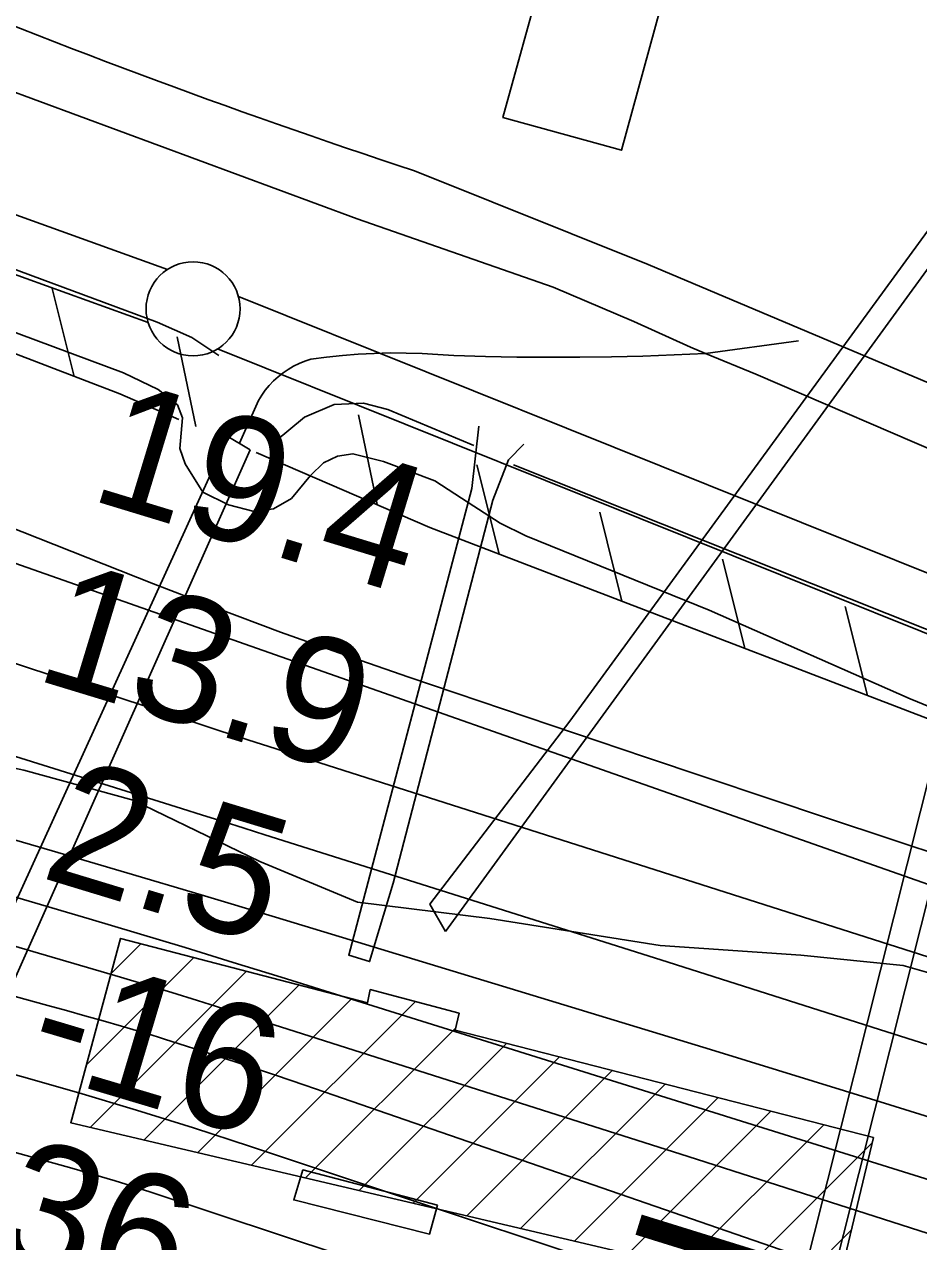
# Model space of a CAD drawing. Extents: x 3567028 to 3605064, y 510945 to 536587.
# Drawn here: x 3589868 to 3590344, y 525077 to 525725 of the extents above; entities that cross this region are included whole.
import ezdxf

# ---------------------------------------------------------------- set-up
doc = ezdxf.new("R2010")
doc.units = 0
for name, color, linetype in [('V-BLDG-OTLN', 7, 'Continuous'), ('V-CHAN-DOCK', 7, 'Continuous'), ('V-CHAN-NAID', 7, 'Continuous'), ('V-FLOD-BASE', 7, 'Continuous'), ('V-LEVE-TOET', 7, 'Continuous'), ('V-RIVR-EDGE', 7, 'Continuous'), ('V-RIVR-RANG', 7, 'Continuous'), ('V-ROAD-CNTR', 7, 'Continuous'), ('V-RRAP-FSHR', 7, 'Continuous'), ('V-SITE-STRC', 7, 'Continuous'), ('V-SURV-LINE', 7, 'Continuous'), ('V-TOPO-DPTH', 7, 'Continuous'), ('V-TOPO-MINR', 7, 'Continuous'), ('V-TOPO-WATR', 7, 'Continuous')]:
    doc.layers.add(name, color=color, linetype=linetype)

msp = doc.modelspace()

# ---------------------------------------------------------------- linework, layer by layer
at = {"layer": 'V-BLDG-OTLN'}
for p, q in [((3589914.46, 525219.71), (3589930.4, 525235.66)), ((3589901.37, 525171.27), (3589958.46, 525228.36)), ((3589903.43, 525137.98), (3589986.52, 525221.07)), ((3589932.06, 525131.25), (3590014.59, 525213.78)), ((3589960.68, 525124.51), (3590042.65, 525206.48)), ((3589989.3, 525117.78), (3590076.42, 525204.89)), ((3590017.92, 525111.05), (3590097.87, 525190.99)), ((3590046.55, 525104.32), (3590124.9, 525182.67)), ((3590075.17, 525097.58), (3590153.03, 525175.44)), ((3590103.79, 525090.85), (3590181.16, 525168.22)), ((3590132.42, 525084.12), (3590209.29, 525160.99)), ((3590161.04, 525077.39), (3590237.42, 525153.76)), ((3590189.66, 525070.66), (3590265.55, 525146.54)), ((3590218.29, 525063.92), (3590293.68, 525139.31)), ((3590246.91, 525057.19), (3590319.45, 525129.73)), ((3590275.53, 525050.46), (3590308.36, 525083.29))]:
    msp.add_line(p, q, dxfattribs=at)
for points in [[(3590206.74, 525733.01), (3590186.03, 525657.94), (3590122.97, 525675.33), (3590143.68, 525750.41)], [(3590320.12, 525132.52), (3590299.2, 525044.89), (3589893.04, 525140.42), (3589919.53, 525238.48), (3590050.97, 525204.32), (3590052.37, 525211.28), (3590099.66, 525198.73), (3590097.56, 525189.69)]]:
    msp.add_lwpolyline(points, close=True, dxfattribs=at)
at = {"layer": 'V-CHAN-DOCK'}
msp.add_line((3590117.6, 525471.69), (3590064.62, 525267.92), dxfattribs=at)
for points in [[(3590064.62, 525267.92), (3590052.08, 525226.19), (3590040.95, 525229.68), (3590106.48, 525477.95), (3590110.18, 525511.14)], [(3589988.54, 525498.58), (3589775.42, 525020.16), (3590376.96, 524810.44), (3590520.64, 524756.8), (3590525.51, 524756.1), (3590527.59, 524753.32), (3590534.54, 524740.1), (3590521.32, 524734.54), (3590517.16, 524748.46), (3590517.47, 524750.96), (3590374.82, 524804.3), (3590360.94, 524764.54), (3589739.92, 524980.53), (3589757.34, 525025.04), (3589976.72, 525505.55), (3589988.54, 525498.58)], [(3590117.6, 525471.69), (3590125.96, 525493.25), (3590134.12, 525501.45)], [(3590088.2, 525096.49), (3590084.01, 525081.19), (3590011.68, 525099.32), (3590016.56, 525115.31), (3590088.2, 525096.49)]]:
    msp.add_lwpolyline(points, dxfattribs=at)
at = {"layer": 'V-FLOD-BASE'}
for points in [[(3589971.8, 525548.66), (3589957.49, 525558.21), (3589939.08, 525566.41), (3589810.22, 525614.22), (3589605.68, 525687.98), (3589512.96, 525724.18)], [(3590107.48, 525500.84), (3590061.81, 525519.96), (3590048.85, 525523.38), (3590033.16, 525522.71), (3590017.48, 525515.9), (3590001.78, 525502.95)], [(3591563.1, 524943.53), (3591431.52, 524994.07), (3591223.57, 525071.25), (3591006.75, 525142.98), (3590820.63, 525216.74), (3590698.59, 525263.86), (3590580.64, 525310.99), (3590426.56, 525371.77), (3590128.62, 525490.6)]]:
    msp.add_lwpolyline(points, dxfattribs=at)
at = {"layer": 'V-LEVE-TOET'}
for points in [[(3590475, 525445.16), (3590257.52, 525538.71), (3590230.83, 525549.72), (3590222.75, 525553.06), (3590192.75, 525566.71), (3590149.8, 525585.15), (3590045.48, 525621.35), (3589855.26, 525691.7), (3589766.63, 525723.81), (3589729.81, 525734.06), (3589729.67, 525734.13), (3589706.63, 525744.98), (3589675.27, 525757.95), (3589590.73, 525785.28), (3589491.87, 525819.44), (3589365.74, 525876.11), (3589317.02, 525891.08)], [(3589735.69, 525608.43), (3589921.14, 525539.45), (3589939.55, 525530.57), (3589949.77, 525522.38), (3589952.5, 525515.56), (3589951.12, 525499.19), (3589953.85, 525491.01), (3589963.38, 525476), (3589977.02, 525469.17), (3589990.66, 525465.76), (3590000.89, 525467.11), (3590010.44, 525472.56), (3590020.67, 525484.83), (3590027.5, 525491.65), (3590035, 525495.05), (3590043.18, 525496.41), (3590059.55, 525492.31), (3590086.82, 525482.07), (3590104.54, 525470.46), (3590121.58, 525459.54), (3590135.22, 525452.71), (3590232.71, 525413.1), (3590339.75, 525365.99), (3590437.93, 525325.7)]]:
    msp.add_lwpolyline(points, dxfattribs=at)
at = {"layer": 'V-RIVR-EDGE'}
msp.add_lwpolyline([(3590388.05, 525209.2), (3590336, 525224.03), (3590281.48, 525229.68), (3590206.74, 525234.77), (3590116.1, 525249.09), (3590045.65, 525257.84), (3589993.63, 525279.41), (3589926.31, 525312.05), (3589868.14, 525328.13), (3589801.38, 525342.39), (3589759.16, 525363.94), (3589735.9, 525374.41), (3589709.58, 525385.5), (3589672.22, 525390.5), (3589618.95, 525405.95), (3589558.35, 525432.45), (3589533.89, 525452.11), (3589518.6, 525462.57), (3589497.76, 525457.72), (3589471.39, 525450.43), (3589433.42, 525458.49), (3589396.69, 525470.83), (3589376.46, 525465.37)], dxfattribs=at)
at = {"layer": 'V-ROAD-CNTR'}
msp.add_line((3590230.83, 525549.72), (3590280.31, 525556.42), dxfattribs=at)
for points in [[(3591506.81, 525095.86), (3591185.09, 525219.27), (3590965.05, 525295.42), (3590692.25, 525403.67), (3590389.68, 525517.19), (3590200.36, 525597.13), (3590076.03, 525646.89)], [(3589982.76, 525501.99), (3589992.94, 525524.79), (3589994.66, 525527.6), (3589996.58, 525530.28), (3589998.69, 525532.82), (3590000.96, 525535.21), (3590003.41, 525537.43), (3590006, 525539.47), (3590008.73, 525541.33), (3590011.58, 525542.98), (3590014.55, 525544.44), (3590017.61, 525545.68), (3590020.75, 525546.7), (3590029.16, 525547.82), (3590037.6, 525548.71), (3590046.05, 525549.38), (3590054.53, 525549.82), (3590063.01, 525550.04), (3590071.5, 525550.02), (3590079.98, 525549.78), (3590088.45, 525549.32), (3590096.91, 525548.62), (3590113.69, 525548.17), (3590130.45, 525547.88), (3590147.21, 525547.76), (3590163.97, 525547.81), (3590180.71, 525548.03), (3590197.44, 525548.42), (3590214.15, 525548.99), (3590230.83, 525549.72)]]:
    msp.add_lwpolyline(points, dxfattribs=at)
msp.add_arc((3591310.94, 529393.14), 3944.54, 247.2478, 251.75569, dxfattribs=at)
at = {"layer": 'V-RRAP-FSHR'}
for p, q in [((3589894.84, 525537.6), (3589883.03, 525584.98)), ((3589959.53, 525510.89), (3589949.61, 525558.7)), ((3590056.06, 525469.35), (3590046.14, 525517.16)), ((3590120.95, 525443.13), (3590109.14, 525490.51)), ((3590186.3, 525418.03), (3590174.49, 525465.41)), ((3590251.64, 525392.94), (3590239.84, 525440.32)), ((3590316.99, 525367.84), (3590305.18, 525415.22))]:
    msp.add_line(p, q, dxfattribs=at)
for points in [[(3588917.04, 525761.31), (3589447.59, 525584.6), (3590826.44, 525099.17), (3591118.31, 524987.3), (3591395.83, 524875.06), (3591763.71, 524756.51), (3592225.8, 524550.85), (3592906.78, 524405.02), (3593563.33, 524292.21), (3594407.38, 524107.91), (3594566.65, 524086.38), (3595126.75, 524010.21), (3595621.59, 523977.26), (3596093.57, 523947.6), (3596400.03, 523918.94), (3596892.95, 523935.06), (3597072.02, 523933.27), (3597276.95, 523951.18), (3597524.66, 523991.45)], [(3589484.92, 525696.2), (3589508.8, 525685.8), (3589919.21, 525528.24), (3589950.61, 525514.73)], [(3589502.39, 525684.75), (3589508.8, 525685.8), (3589919.21, 525528.24), (3589950.61, 525514.73)], [(3589991.76, 525497.02), (3590084.14, 525457.26), (3590434.33, 525322.77), (3590890, 525147.41), (3591125.51, 525058.74), (3591532.81, 524911.61), (3591545.43, 524894.47)]]:
    msp.add_lwpolyline(points, dxfattribs=at)
at = {"layer": 'V-SITE-STRC'}
for points in [[(3590092.43, 525242.16), (3590084.09, 525256.78), (3590158.57, 525354.11), (3590402.21, 525687.84), (3590414.73, 525685.05), (3590092.43, 525242.16)], [(3590452.31, 525670.12), (3590246.64, 524851.56), (3590232.04, 524856.44), (3590437.01, 525671.52), (3590452.31, 525670.12)]]:
    msp.add_lwpolyline(points, dxfattribs=at)
at = {"layer": 'V-SURV-LINE'}
for points in [[(3589468.14, 525766.35), (3589944.45, 525594.43)], [(3589934.26, 525566.22), (3589457.96, 525738.14)], [(3589982.29, 525580.02), (3590980.93, 525179.28)], [(3590969.74, 525151.45), (3589971.1, 525552.18)]]:
    msp.add_lwpolyline(points, dxfattribs=at)
msp.add_circle((3589958.14, 525573.54), 25, dxfattribs=at)
at = {"layer": 'V-TOPO-DPTH'}
for points in [[(3590358.76, 525078.43), (3590221.54, 525122.49), (3589973.97, 525201.3), (3589960.41, 525205.56), (3589946.82, 525209.76), (3589933.2, 525213.87), (3589919.57, 525217.91), (3589786.68, 525256.75), (3589706.5, 525279.87), (3589626.21, 525302.59), (3589545.76, 525324.71), (3589465.19, 525346.44), (3588788.78, 525526.17), (3588786.6, 525526.74), (3588784.42, 525527.29), (3588780.05, 525528.36), (3588456.52, 525604.63), (3588419.63, 525614.03), (3588383, 525624.3), (3588346.76, 525635.86), (3588310.78, 525648.29), (3586532.3, 526217.69)], [(3590358.76, 525078.43), (3590221.54, 525122.49), (3589973.97, 525201.3), (3589960.41, 525205.56), (3589946.82, 525209.76), (3589933.2, 525213.87), (3589919.57, 525217.91), (3589786.68, 525256.75), (3589706.5, 525279.87), (3589626.21, 525302.59), (3589545.76, 525324.71), (3589465.19, 525346.44), (3588788.78, 525526.17), (3588786.6, 525526.74), (3588784.42, 525527.29), (3588780.05, 525528.36), (3588456.52, 525604.63), (3588419.63, 525614.03), (3588383, 525624.3), (3588346.76, 525635.86), (3588310.78, 525648.29), (3586532.3, 526217.69)], [(3587179.53, 526184.47), (3588701.17, 525628.58), (3588721.91, 525620.21), (3588743.02, 525612.84), (3588764.39, 525606.13), (3588783.3, 525600.7), (3588795.41, 525597.25), (3588807.54, 525593.85), (3588819.68, 525590.53), (3588831.84, 525587.25), (3588919.42, 525563.9), (3588975.32, 525548.78), (3589031.14, 525533.39), (3589086.86, 525517.61), (3589142.5, 525501.56), (3589883.16, 525285.06), (3589922.82, 525273.4), (3589962.46, 525261.65), (3590002.06, 525249.78), (3590041.64, 525237.82), (3590143.19, 525206.97), (3590233.47, 525179.37), (3590323.69, 525151.56), (3590413.81, 525123.45)], [(3590805.51, 525083.1), (3590017.24, 525334.57), (3590002.29, 525339.36), (3589987.35, 525344.18), (3589972.42, 525349.04), (3589957.49, 525353.92), (3589124.52, 525627.65), (3589079.01, 525643.2), (3589033.76, 525659.45), (3588988.9, 525676.77), (3588944.31, 525694.79), (3588898.71, 525713.84), (3588877.73, 525723.85), (3587917.2, 526121.88), (3587801.49, 525957.25)], [(3587801.49, 525957.25), (3588701.17, 525628.58), (3588721.91, 525620.21), (3588743.02, 525612.84), (3588764.39, 525606.13), (3588783.3, 525600.7), (3588795.41, 525597.25), (3588807.54, 525593.85), (3588819.68, 525590.53), (3588831.84, 525587.25), (3588919.42, 525563.9), (3588975.32, 525548.78), (3589031.14, 525533.39), (3589086.86, 525517.61), (3589142.5, 525501.56), (3589883.16, 525285.06), (3589922.82, 525273.4), (3589962.46, 525261.65), (3590002.06, 525249.78), (3590041.64, 525237.82), (3590143.19, 525206.97), (3590233.47, 525179.37), (3590323.69, 525151.56), (3590413.81, 525123.45)], [(3588744.52, 525413.79), (3589219.24, 525330.5), (3589302.56, 525315.53), (3589385.15, 525296.98), (3589467.26, 525276.06), (3589866.79, 525165.02), (3589897.42, 525156.26), (3589927.96, 525147.18), (3589958.35, 525137.65), (3589988.65, 525127.81), (3590793.83, 524859.51)], [(3590793.83, 524859.51), (3589988.65, 525127.81), (3589958.35, 525137.65), (3589927.96, 525147.18), (3589897.42, 525156.26), (3589866.79, 525165.02), (3589467.26, 525276.06), (3589385.15, 525296.98), (3589302.56, 525315.53), (3589219.24, 525330.5), (3588744.52, 525413.79)], [(3589859.56, 525064.03), (3589646.31, 525159.84), (3589643.02, 525164.25), (3589642.03, 525168.2), (3589644.49, 525171.43), (3589649.25, 525174.2), (3589665.92, 525173.77), (3589682.47, 525172.4), (3589698.83, 525169.59), (3589715.08, 525165.83), (3589893.69, 525116.19), (3589905.16, 525112.91), (3589916.6, 525109.52), (3589927.99, 525105.96), (3589939.35, 525102.28), (3590101.44, 525048.53)], [(3590101.44, 525048.53), (3589939.35, 525102.28), (3589927.99, 525105.96), (3589916.6, 525109.52), (3589905.16, 525112.91), (3589893.69, 525116.19), (3589715.08, 525165.83), (3589698.83, 525169.59), (3589682.47, 525172.4), (3589665.92, 525173.77), (3589649.25, 525174.2), (3589644.49, 525171.43), (3589642.03, 525168.2), (3589643.02, 525164.25), (3589646.31, 525159.84), (3589859.56, 525064.03)]]:
    msp.add_lwpolyline(points, dxfattribs=at)
at = {"layer": 'V-TOPO-MINR'}
for points in [[(3590358.76, 525078.43), (3590221.54, 525122.49), (3589973.97, 525201.3), (3589960.41, 525205.56), (3589946.82, 525209.76), (3589933.2, 525213.87), (3589919.57, 525217.91), (3589786.68, 525256.75), (3589706.5, 525279.87), (3589626.21, 525302.59), (3589545.76, 525324.71), (3589465.19, 525346.44), (3588788.78, 525526.17), (3588786.6, 525526.74), (3588784.42, 525527.29), (3588780.05, 525528.36), (3588456.52, 525604.63), (3588419.63, 525614.03), (3588383, 525624.3), (3588346.76, 525635.86), (3588310.78, 525648.29), (3586532.3, 526217.69)], [(3590439.77, 525153.13), (3590323.42, 525190.13), (3590207.04, 525227.03), (3589996.38, 525293.67), (3589985.3, 525297.16), (3589974.22, 525300.66), (3589963.14, 525304.14), (3589952.06, 525307.61), (3589807.42, 525352.89), (3589723.99, 525378.9), (3589640.52, 525404.78), (3589556.99, 525430.47), (3589473.42, 525456.04), (3588886.06, 525635), (3588857.25, 525644.45), (3588828.75, 525654.68), (3588800.71, 525666.1), (3588772.96, 525678.32), (3588766.76, 525681.21), (3588742.96, 525693.53), (3587722.52, 526098.28), (3587655.62, 526120.47)], [(3590805.51, 525083.1), (3590017.24, 525334.57), (3590002.29, 525339.36), (3589987.35, 525344.18), (3589972.42, 525349.04), (3589957.49, 525353.92), (3589124.52, 525627.65), (3589079.01, 525643.2), (3589033.76, 525659.45), (3588988.9, 525676.77), (3588944.31, 525694.79), (3588898.71, 525713.84), (3588877.73, 525723.85), (3587917.2, 526121.88)], [(3590393.61, 525270.05), (3590296.16, 525302.28), (3590198.84, 525334.89), (3590072.9, 525377.48), (3590038.73, 525389.33), (3590004.69, 525401.52), (3589970.83, 525414.22), (3589937.11, 525427.27), (3589445.94, 525621.6), (3589353.9, 525659.11), (3589262.4, 525697.86), (3589171.71, 525738.48), (3589081.57, 525780.33), (3588924.69, 525855.14), (3588913.43, 525860.62), (3588902.24, 525866.22), (3588891.15, 525872.01), (3588880.12, 525877.92), (3588312.29, 526124.02)], [(3591093.63, 524877.26), (3590005.03, 525217.87), (3589979.53, 525225.78), (3589954.01, 525233.6), (3589928.44, 525241.29), (3589902.85, 525248.9), (3589606.35, 525336.27), (3589471.72, 525375.3), (3589336.87, 525413.53), (3589201.68, 525450.58), (3589066.27, 525486.82), (3588855.95, 525542.13), (3588825.54, 525550.13), (3588795.13, 525558.13), (3588764.72, 525566.13), (3588734.31, 525574.13), (3588642.21, 525598.38), (3588600.93, 525610.08), (3588559.98, 525622.8), (3588519.53, 525637.04), (3588479.43, 525652.3), (3587396.76, 526037.52), (3587170.37, 526106.68)], [(3590793.83, 524859.51), (3589988.65, 525127.81), (3589958.35, 525137.65), (3589927.96, 525147.18), (3589897.42, 525156.26), (3589866.79, 525165.02), (3589467.26, 525276.06), (3589385.15, 525296.98), (3589302.56, 525315.53), (3589219.24, 525330.5), (3588744.52, 525413.79)], [(3591012.32, 524816.42), (3590033.05, 525155.18), (3590017.55, 525160.49), (3590002.02, 525165.74), (3589986.45, 525170.88), (3589970.87, 525175.97), (3589942.99, 525184.96), (3589939.66, 525186.01), (3589936.31, 525187.01), (3589920.11, 525191.74), (3589910.33, 525194.57), (3589900.53, 525197.36), (3589890.73, 525200.11), (3589880.91, 525202.82), (3589816.35, 525220.48), (3589774.22, 525231.92), (3589732.06, 525243.25), (3589689.86, 525254.41), (3589647.64, 525265.47), (3589176.48, 525387.91)], [(3590101.44, 525048.53), (3589939.35, 525102.28), (3589927.99, 525105.96), (3589916.6, 525109.52), (3589905.16, 525112.91), (3589893.69, 525116.19), (3589715.08, 525165.83), (3589698.83, 525169.59), (3589682.47, 525172.4), (3589665.92, 525173.77), (3589649.25, 525174.2), (3589644.49, 525171.43), (3589642.03, 525168.2), (3589643.02, 525164.25), (3589646.31, 525159.84), (3589859.56, 525064.03)]]:
    msp.add_lwpolyline(points, dxfattribs=at)
at = {"layer": 'V-TOPO-WATR'}
msp.add_lwpolyline([(3590413.81, 525123.45), (3590323.69, 525151.56), (3590233.47, 525179.37), (3590143.19, 525206.97), (3590041.64, 525237.82), (3590002.06, 525249.78), (3589962.46, 525261.65), (3589922.82, 525273.4), (3589883.16, 525285.06), (3589142.5, 525501.56), (3589086.86, 525517.61), (3589031.14, 525533.39), (3588975.32, 525548.78), (3588919.42, 525563.9), (3588831.84, 525587.25), (3588819.68, 525590.53), (3588807.54, 525593.85), (3588795.41, 525597.25), (3588783.3, 525600.7), (3588764.39, 525606.13), (3588743.02, 525612.84), (3588721.91, 525620.21), (3588701.17, 525628.58), (3587179.53, 526184.47)], dxfattribs=at)

# ---------------------------------------------------------------- texts
at = {"layer": 'V-CHAN-NAID'}
msp.add_text('ADM/GROWMARK DESTRAHAN', height=100, rotation=72.76995, dxfattribs=at).set_placement((3589699.24, 523149.35))
at = {"layer": 'V-RIVR-RANG'}
for s, rotation, p in [('19.4', 343.07833, (3589901.94, 525472.42)), ('13.9', 343.07833, (3589872.82, 525376.75)), ('2.5', 343.07833, (3589876.01, 525271.26)), ('-16', 343.36575, (3589867.15, 525169.09)), ('-36', 343.36575, (3589821.61, 525078.33))]:
    msp.add_text(s, height=67, rotation=rotation, dxfattribs=at).set_placement(p)

doc.saveas('drawing.dxf')
